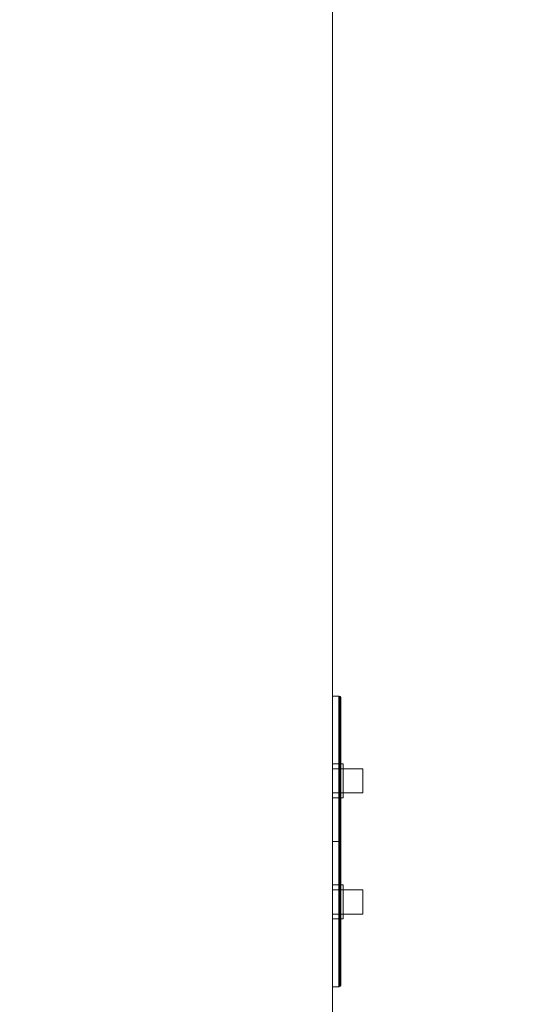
# Model space of a CAD drawing. Header units: inches. Extents: x -263 to 528, y -1 to 602.
# Tile 469 of 656: x 90.42 to 98.6, y 504.13 to 520.13. Entities that reach past the tile are written whole.
import ezdxf

# ---------------------------------------------------------------- set-up
doc = ezdxf.new("R2010")
doc.units = ezdxf.units.IN
doc.header["$MEASUREMENT"] = 0
for name, color, linetype in [('Twindo - Electrical', 7, 'Continuous'), ('Twindo - Slabs', 7, 'Continuous'), ('Twindo - Walls', 7, 'Continuous')]:
    doc.layers.add(name, color=color, linetype=linetype)

# ---------------------------------------------------------------- blocks, each defined once
blk = doc.blocks.new('Slab_D0BD3B49-249D-4DA8-80D4-D821BCE50D6B', base_point=(-249.5, 387))
at = {"layer": 'Twindo - Slabs', "lineweight": 0}
mesh = blk.add_polyface(dxfattribs=at)
corners = [(-192, 387), (-249.5, 387), (-249.5, 387, -6), (-192, 387, -6), (-89.75, 579.5), (-249.5, 579.5), (-192, 134.5), (-132, 134.5), (-132, 124.5), (10, 124.5), (10, 13.75), (161.5, 13.75), (161.5, 6.5), (252, 6.5), (252, 14), (415.5, 14), (415.5, 322.5), (222.5, 322.5), (222.5, 357.5), (-4, 357.5), (-4, 413), (101.5, 413), (101.5, 553.5), (-89.75, 553.5), (-249.5, 579.5, -6), (-192, 134.5, -6), (-89.75, 579.5, -6), (-89.75, 553.5, -6), (101.5, 553.5, -6), (101.5, 413, -6), (-4, 413, -6), (-4, 357.5, -6), (222.5, 357.5, -6), (222.5, 322.5, -6), (415.5, 322.5, -6), (415.5, 14, -6), (252, 14, -6), (252, 6.5, -6), (161.5, 6.5, -6), (161.5, 13.75, -6), (10, 13.75, -6), (10, 124.5, -6), (-132, 124.5, -6), (-132, 134.5, -6)]
mesh.append_faces([[corners[k] for k in face] for face in [(0, 1, 2, 3), (1, 5, 24, 2), (6, 0, 3, 25), (5, 4, 26, 24), (7, 6, 25, 43), (8, 7, 43, 42), (9, 8, 42, 41), (10, 9, 41, 40), (11, 10, 40, 39), (12, 11, 39, 38), (13, 12, 38, 37), (14, 13, 37, 36), (15, 14, 36, 35), (16, 15, 35, 34), (17, 16, 34, 33), (18, 17, 33, 32), (19, 18, 32, 31), (20, 19, 31, 30), (21, 20, 30, 29), (22, 21, 29, 28), (23, 22, 28, 27), (4, 23, 27, 26)]], dxfattribs={"color": 254})
mesh.append_faces([[corners[k] for k in face] for face in [(22, 20, 21), (16, 14, 15)]], dxfattribs={"vtx0": -1, "color": 254})
mesh.append_faces([[corners[k] for k in face] for face in [(28, 30, 27), (34, 36, 33)]], dxfattribs={"vtx0": -1, "vtx1": -1, "color": 254})
mesh.append_faces([[corners[k] for k in face] for face in [(4, 0, 7), (19, 23, 8), (19, 9, 11), (43, 3, 26), (42, 27, 31), (39, 41, 31)]], dxfattribs={"vtx0": -1, "vtx1": -1, "vtx2": -1, "color": 254})
mesh.append_faces([[corners[k] for k in face] for face in [(23, 7, 8), (19, 8, 9), (17, 11, 12), (17, 12, 13), (17, 13, 14), (3, 24, 26), (43, 26, 27), (39, 31, 32), (39, 32, 33)]], dxfattribs={"vtx0": -1, "vtx2": -1, "color": 254})
mesh.append_faces([[corners[k] for k in face] for face in [(29, 30, 28), (35, 36, 34)]], dxfattribs={"vtx1": -1, "color": 254})
mesh.append_faces([[corners[k] for k in face] for face in [(4, 5, 0), (23, 4, 7), (19, 20, 23), (22, 23, 20), (18, 19, 11), (17, 18, 11), (16, 17, 14), (42, 43, 27), (30, 31, 27), (41, 42, 31), (38, 39, 33), (37, 38, 33), (36, 37, 33)]], dxfattribs={"vtx1": -1, "vtx2": -1, "color": 254})
mesh.append_faces([[corners[k] for k in face] for face in [(5, 1, 0), (0, 6, 7), (9, 10, 11), (3, 2, 24), (43, 25, 3), (39, 40, 41)]], dxfattribs={"vtx2": -1, "color": 254})
blk = doc.blocks.new('Slab_C16FED3F-F51D-4887-95C2-45D370958F54', base_point=(-255.75, 595))
at = {"layer": 'Twindo - Slabs', "lineweight": 0}
mesh = blk.add_polyface(dxfattribs=at)
corners = [(95.5, 568, 128), (95.5, 570, 128), (-75.75, 570, 128), (-75.75, 595, 128), (-255.75, 595, 128), (-255.75, 379, 128), (-198, 379, 128), (-198, 134.5, 128), (-136, 134.5, 128), (-136, 110.5, 128), (6.5, 110.5, 128), (6.5, 6.5, 128), (315.5, 6.5, 128), (315.5, 8, 128), (378.5, 8, 128), (378.5, 6.5, 128), (523, 6.5, 128), (523, 132.25, 128), (421.5, 132.25, 128), (421.5, 333, 128), (239, 333, 128), (239, 391.501, 128), (240, 391.501, 128), (240, 457, 128), (237, 457, 128), (237, 568, 128), (201, 127.5, 128), (201, 128.125, 128), (244.5, 128.125, 128), (244.5, 127.5, 128), (244.5, 15, 128), (161.5, 15, 128), (161.5, 146.5, 128), (200.935, 146.5, 128), (200.997, 146.5, 128), (200.997, 128.5, 128), (95.5, 568, 101), (95.5, 570, 101), (-75.75, 570, 101), (-75.75, 595, 101), (-255.75, 595, 101), (-255.75, 379, 101), (-198, 379, 101), (-198, 134.5, 101), (-136, 134.5, 101), (-136, 110.5, 101), (6.5, 110.5, 101), (6.5, 6.5, 101), (315.5, 6.5, 101), (315.5, 8, 101), (378.5, 8, 101), (378.5, 6.5, 101), (523, 6.5, 101), (523, 132.25, 101), (421.5, 132.25, 101), (421.5, 333, 101), (239, 333, 101), (239, 391.501, 101), (240, 391.501, 101), (240, 457, 101), (237, 457, 101), (237, 568, 101), (201, 127.5, 120), (201, 128, 120), (201, 128.125, 120), (244.5, 128.125, 120), (244.5, 128, 120), (244.5, 127.5, 120), (244.5, 127.5, 101), (244.5, 15, 101), (161.5, 15, 101), (161.5, 146.5, 101), (200.935, 146.5, 101), (200.997, 146.5, 101), (200.997, 128.5, 114.5), (201, 127.5, 101)]
mesh.append_faces([[corners[k] for k in face] for face in [(36, 37, 1, 0), (37, 38, 2, 1), (38, 39, 3, 2), (39, 40, 4, 3), (40, 41, 5, 4), (41, 42, 6, 5), (42, 43, 7, 6), (43, 44, 8, 7), (44, 45, 9, 8), (45, 46, 10, 9), (46, 47, 11, 10), (47, 48, 12, 11), (48, 49, 13, 12), (49, 50, 14, 13), (50, 51, 15, 14), (51, 52, 16, 15), (52, 53, 17, 16), (53, 54, 18, 17), (54, 55, 19, 18), (55, 56, 20, 19), (56, 57, 21, 20), (57, 58, 22, 21), (58, 59, 23, 22), (59, 60, 24, 23), (60, 61, 25, 24), (61, 36, 0, 25), (28, 27, 64, 65), (69, 70, 31, 30), (70, 71, 32, 31), (33, 32, 71, 72), (33, 72, 73, 34), (34, 73, 74, 35), (62, 67, 66, 63), (65, 64, 63, 66), (67, 62, 75, 68), (72, 74, 73)]], dxfattribs={"color": 254})
mesh.append_faces([[corners[k] for k in face] for face in [(23, 21, 22), (27, 63, 64), (29, 66, 67), (29, 69, 30), (75, 74, 72), (52, 54, 53)]], dxfattribs={"vtx0": -1, "color": 254})
mesh.append_faces([[corners[k] for k in face] for face in [(16, 18, 15), (59, 57, 60)]], dxfattribs={"vtx0": -1, "vtx1": -1, "color": 254})
mesh.append_faces([[corners[k] for k in face] for face in [(3, 6, 8), (31, 0, 11), (0, 32, 34), (24, 34, 27), (20, 24, 27), (28, 30, 12), (20, 28, 13), (75, 26, 74), (44, 42, 39), (47, 36, 70), (75, 60, 56), (49, 68, 56)]], dxfattribs={"vtx0": -1, "vtx1": -1, "vtx2": -1, "color": 254})
mesh.append_faces([[corners[k] for k in face] for face in [(2, 8, 9), (2, 9, 10), (0, 10, 11), (20, 27, 28), (30, 11, 12), (28, 12, 13), (20, 13, 14), (18, 14, 15), (42, 40, 39), (44, 39, 38), (46, 38, 37), (46, 37, 36), (72, 36, 61), (75, 61, 60), (47, 70, 69), (49, 69, 68), (50, 56, 55), (50, 55, 54)]], dxfattribs={"vtx0": -1, "vtx2": -1, "color": 254})
mesh.append_faces([[corners[k] for k in face] for face in [(17, 18, 16), (58, 57, 59)]], dxfattribs={"vtx1": -1, "color": 254})
mesh.append_faces([[corners[k] for k in face] for face in [(3, 4, 6), (2, 3, 8), (1, 2, 10), (0, 1, 10), (31, 32, 0), (25, 0, 34), (24, 25, 34), (20, 21, 24), (23, 24, 21), (30, 31, 11), (19, 20, 14), (18, 19, 14), (45, 44, 38), (46, 45, 38), (47, 46, 36), (71, 70, 36), (72, 71, 36), (75, 72, 61), (57, 56, 60), (68, 75, 56), (48, 47, 69), (49, 48, 69), (50, 49, 56), (51, 50, 54), (52, 51, 54)]], dxfattribs={"vtx1": -1, "vtx2": -1, "color": 254})
mesh.append_faces([[corners[k] for k in face] for face in [(4, 5, 6), (6, 7, 8), (26, 35, 74), (42, 41, 40), (44, 43, 42)]], dxfattribs={"vtx2": -1, "color": 254})
mesh.append_faces([[corners[k] for k in face] for face in [(27, 26, 62, 63), (29, 28, 65, 66), (29, 67, 68, 69)]], dxfattribs={"vtx3": -1, "color": 254})
blk = doc.blocks.new('Wall_71203EF4-5AD3-472F-A3F7-35D1DBA4F4CC', base_point=(95.5, 395.501))
at = {"layer": 'Twindo - Walls', "lineweight": 0}
mesh = blk.add_polyface(dxfattribs=at)
corners = [(95.5, 471.5, 128), (95.5, 471.5, 224), (95.5, 501.5, 224), (95.5, 501.5, 128), (95.5, 576.5, 128), (95.5, 576.5, 247.5), (95.5, 403.001, 247.5), (95.5, 403.001, 128), (89, 471.5, 128), (89, 471.5, 224), (89, 501.5, 224), (89, 501.5, 128), (89, 576.5, 128), (89, 576.5, 247.5), (89, 403.001, 247.5), (89, 403.001, 128)]
mesh.append_faces([[corners[k] for k in face] for face in [(1, 0, 8, 9), (2, 1, 9, 10), (3, 2, 10, 11), (3, 11, 12, 4), (5, 4, 12, 13), (5, 13, 14, 6), (6, 14, 15, 7), (8, 0, 7, 15)]], dxfattribs={"color": 254})
mesh.append_faces([[corners[k] for k in face] for face in [(4, 2, 3), (15, 9, 8)]], dxfattribs={"vtx0": -1, "color": 254})
mesh.append_faces([[corners[k] for k in face] for face in [(7, 1, 6), (12, 10, 13)]], dxfattribs={"vtx0": -1, "vtx1": -1, "color": 254})
mesh.append_faces([[corners[k] for k in face] for face in [(1, 5, 6), (10, 14, 13)]], dxfattribs={"vtx0": -1, "vtx2": -1, "color": 254})
mesh.append_faces([[corners[k] for k in face] for face in [(0, 1, 7), (11, 10, 12)]], dxfattribs={"vtx1": -1, "color": 254})
mesh.append_faces([[corners[k] for k in face] for face in [(1, 2, 5), (4, 5, 2), (10, 9, 14), (15, 14, 9)]], dxfattribs={"vtx1": -1, "vtx2": -1, "color": 254})
blk = doc.blocks.new('Slab_092C35A8-B736-40A4-87C8-E1895AE3592A', base_point=(-75.75, 448))
at = {"layer": 'Twindo - Slabs', "lineweight": 0}
mesh = blk.add_polyface(dxfattribs=at)
corners = [(-75.75, 448, 254), (-75.75, 448, 247.5), (-15.5, 448, 247.5), (-15.5, 448, 254), (-75.75, 570, 254), (-75.75, 570, 247.5), (95.5, 570, 247.5), (95.5, 395.501, 247.5), (-15.5, 395.501, 247.5), (-15.5, 395.501, 254), (95.5, 395.501, 254), (95.5, 570, 254)]
mesh.append_faces([[corners[k] for k in face] for face in [(0, 1, 2, 3), (4, 5, 1, 0), (3, 2, 8, 9), (11, 6, 5, 4), (10, 7, 6, 11), (9, 8, 7, 10)]], dxfattribs={"color": 254})
mesh.append_faces([[corners[k] for k in face] for face in [(10, 3, 9)]], dxfattribs={"vtx0": -1, "color": 254})
mesh.append_faces([[corners[k] for k in face] for face in [(7, 2, 6), (6, 2, 5), (11, 3, 10)]], dxfattribs={"vtx0": -1, "vtx1": -1, "color": 254})
mesh.append_faces([[corners[k] for k in face] for face in [(11, 4, 3)]], dxfattribs={"vtx1": -1, "vtx2": -1, "color": 254})
mesh.append_faces([[corners[k] for k in face] for face in [(2, 1, 5), (7, 8, 2), (4, 0, 3)]], dxfattribs={"vtx2": -1, "color": 254})
blk = doc.blocks.new('Slab_A3746481-2909-4108-A365-6002FE2AB3C6', base_point=(95.5, 568))
at = {"layer": 'Twindo - Slabs', "lineweight": 0}
mesh = blk.add_polyface(dxfattribs=at)
corners = [(95.5, 568, 254), (95.5, 568, 248), (95.5, 395.501, 248), (95.5, 395.501, 254), (237, 568, 254), (237, 568, 248), (237, 457, 248), (240, 457, 248), (240, 391.501, 248), (239, 391.501, 248), (239, 192.5, 248), (421.5, 192.5, 248), (421.5, 132.25, 248), (523, 132.25, 248), (523, 6.5, 248), (378.5, 6.5, 248), (378.5, 8, 248), (315.5, 8, 248), (315.5, 6.5, 248), (150.5, 6.5, 248), (150.5, 197, 248), (155, 197, 248), (155, 397.501, 248), (113, 397.501, 248), (113, 395.501, 248), (201, 383.001, 248), (170, 383.001, 248), (170, 205.5, 248), (201, 205.5, 248), (378.6, 174.5, 248), (261.6, 174.5, 248), (261.6, 108.5, 248), (342.106, 108.5, 248), (378.6, 144.994, 248), (113, 395.501, 254), (113, 397.501, 254), (155, 397.501, 254), (155, 197, 254), (150.5, 197, 254), (150.5, 6.5, 254), (315.5, 6.5, 254), (315.5, 8, 254), (378.5, 8, 254), (378.5, 6.5, 254), (523, 6.5, 254), (523, 132.25, 254), (421.5, 132.25, 254), (421.5, 192.5, 254), (239, 192.5, 254), (239, 391.501, 254), (240, 391.501, 254), (240, 457, 254), (237, 457, 254), (170, 205.5, 254), (170, 383.001, 254), (201, 383.001, 254), (201, 205.5, 254), (261.6, 108.5, 254), (261.6, 174.5, 254), (378.6, 174.5, 254), (378.6, 144.994, 254), (342.106, 108.5, 254)]
mesh.append_faces([[corners[k] for k in face] for face in [(0, 1, 2, 3), (4, 5, 1, 0), (3, 2, 24, 34), (52, 6, 5, 4), (51, 7, 6, 52), (50, 8, 7, 51), (49, 9, 8, 50), (48, 10, 9, 49), (47, 11, 10, 48), (46, 12, 11, 47), (45, 13, 12, 46), (44, 14, 13, 45), (43, 15, 14, 44), (42, 16, 15, 43), (41, 17, 16, 42), (40, 18, 17, 41), (39, 19, 18, 40), (38, 20, 19, 39), (37, 21, 20, 38), (36, 22, 21, 37), (35, 23, 22, 36), (34, 24, 23, 35), (54, 26, 25, 55), (53, 27, 26, 54), (56, 28, 27, 53), (55, 25, 28, 56), (58, 30, 29, 59), (57, 31, 30, 58), (61, 32, 31, 57), (60, 33, 32, 61), (59, 29, 33, 60)]], dxfattribs={"color": 254})
mesh.append_faces([[corners[k] for k in face] for face in [(14, 12, 13), (51, 49, 50)]], dxfattribs={"vtx0": -1, "color": 254})
mesh.append_faces([[corners[k] for k in face] for face in [(7, 9, 6), (44, 46, 43)]], dxfattribs={"vtx0": -1, "vtx1": -1, "color": 254})
mesh.append_faces([[corners[k] for k in face] for face in [(19, 21, 27), (26, 22, 1), (28, 6, 10), (19, 28, 10), (19, 10, 31), (15, 33, 12), (0, 36, 54), (53, 37, 39), (48, 52, 56), (48, 56, 39), (57, 48, 39), (46, 60, 43)]], dxfattribs={"vtx0": -1, "vtx1": -1, "vtx2": -1, "color": 254})
mesh.append_faces([[corners[k] for k in face] for face in [(23, 2, 1), (26, 21, 22), (19, 27, 28), (25, 1, 5), (28, 5, 6), (17, 31, 32), (16, 32, 33), (29, 10, 11), (33, 11, 12), (0, 34, 35), (0, 35, 36), (53, 36, 37), (0, 54, 55), (52, 55, 56), (57, 39, 40), (57, 40, 41), (61, 41, 42), (48, 58, 59), (60, 42, 43), (46, 59, 60)]], dxfattribs={"vtx0": -1, "vtx2": -1, "color": 254})
mesh.append_faces([[corners[k] for k in face] for face in [(8, 9, 7), (45, 46, 44)]], dxfattribs={"vtx1": -1, "color": 254})
mesh.append_faces([[corners[k] for k in face] for face in [(22, 23, 1), (26, 27, 21), (25, 26, 1), (28, 25, 5), (9, 10, 6), (30, 31, 10), (18, 19, 31), (17, 18, 31), (16, 17, 32), (15, 16, 33), (29, 30, 10), (33, 29, 11), (14, 15, 12), (53, 54, 36), (56, 53, 39), (4, 0, 55), (52, 4, 55), (48, 49, 52), (51, 52, 49), (57, 58, 48), (61, 57, 41), (60, 61, 42), (47, 48, 59), (46, 47, 59)]], dxfattribs={"vtx1": -1, "vtx2": -1, "color": 254})
mesh.append_faces([[corners[k] for k in face] for face in [(23, 24, 2), (19, 20, 21), (0, 3, 34), (37, 38, 39)]], dxfattribs={"vtx2": -1, "color": 254})
blk = doc.blocks.new('Object_95308BB6-CBDC-4EF7-9021-47EEDF2488AD')
at = {"layer": 'Twindo - Electrical', "lineweight": 0}
mesh = blk.add_polyface(dxfattribs=at)
corners = [(95.603, 506.774, 172.362), (95.603, 509.136, 172.362), (95.5, 509.136, 172.362), (95.5, 506.774, 172.362), (95.5, 506.774, 167.638), (95.603, 506.774, 167.638), (95.612, 506.774, 167.639), (95.628, 506.774, 167.648), (95.637, 506.774, 167.663), (95.638, 506.774, 167.672), (95.638, 506.774, 172.328), (95.637, 506.774, 172.337), (95.628, 506.774, 172.352), (95.612, 506.774, 172.361), (95.5, 509.136, 167.638), (95.5, 507.483, 169.331), (95.5, 508.034, 169.331), (95.5, 508.034, 170.669), (95.5, 507.483, 170.669), (95.603, 509.136, 167.638), (95.612, 509.135, 172.361), (95.628, 509.126, 172.352), (95.637, 509.111, 172.337), (95.638, 509.102, 172.328), (95.638, 509.102, 167.672), (95.638, 508.034, 170.669), (95.638, 508.034, 169.331), (95.638, 507.483, 169.331), (95.638, 507.483, 170.669), (95.637, 509.111, 167.663), (95.628, 509.126, 167.648), (95.612, 509.135, 167.639)]
mesh.append_faces([[corners[k] for k in face] for face in [(0, 1, 2, 3), (19, 14, 2, 1), (13, 20, 1, 0), (12, 21, 20, 13), (11, 22, 21, 12), (10, 23, 22, 11), (8, 29, 24, 9), (7, 30, 29, 8), (6, 31, 30, 7), (5, 19, 31, 6), (4, 14, 19, 5), (15, 18, 28, 27), (18, 17, 25, 28), (17, 16, 26, 25), (16, 15, 27, 26), (31, 19, 1, 20), (30, 31, 20, 21), (29, 30, 21, 22), (24, 29, 22, 23)]], dxfattribs={"color": 7})
mesh.append_faces([[corners[k] for k in face] for face in [(4, 13, 0, 3)]], dxfattribs={"vtx0": -1, "color": 7})
mesh.append_faces([[corners[k] for k in face] for face in [(4, 15, 14), (14, 16, 2), (24, 26, 9), (9, 27, 10)]], dxfattribs={"vtx0": -1, "vtx1": -1, "color": 7})
mesh.append_faces([[corners[k] for k in face] for face in [(17, 3, 2), (3, 18, 15), (14, 15, 16), (28, 23, 10), (23, 25, 26), (9, 26, 27)]], dxfattribs={"vtx0": -1, "vtx2": -1, "color": 7})
mesh.append_faces([[corners[k] for k in face] for face in [(4, 7, 8, 9), (4, 9, 10, 11), (4, 11, 12, 13)]], dxfattribs={"vtx0": -1, "vtx3": -1, "color": 7})
mesh.append_faces([[corners[k] for k in face] for face in [(17, 18, 3), (16, 17, 2), (4, 3, 15), (28, 25, 23), (27, 28, 10), (24, 23, 26)]], dxfattribs={"vtx1": -1, "vtx2": -1, "color": 7})
mesh.append_faces([[corners[k] for k in face] for face in [(4, 5, 6, 7)]], dxfattribs={"vtx3": -1, "color": 7})
mesh = blk.add_polyface(dxfattribs=at)
corners = [(95.5, 507.955, 169.409), (95.5, 507.562, 169.409), (95.5, 507.562, 170.591), (95.5, 507.955, 170.591), (95.603, 507.562, 170.591), (95.603, 507.955, 170.591), (95.603, 507.562, 170.472), (95.603, 507.955, 170.472), (95.997, 507.562, 170.472), (95.997, 507.955, 170.472), (95.997, 507.562, 170.157), (95.997, 507.955, 170.157), (95.603, 507.562, 170.157), (95.603, 507.955, 170.157), (95.603, 507.562, 169.409), (95.603, 507.955, 169.409), (95.5, 508.034, 169.331), (95.677, 508.034, 169.331), (95.677, 507.483, 169.331), (95.5, 507.483, 169.331), (95.677, 507.483, 170.669), (95.5, 507.483, 170.669), (95.677, 508.034, 170.669), (95.5, 508.034, 170.669), (95.5, 507.955, 169.409), (95.677, 507.955, 169.409), (95.677, 507.955, 170.591), (95.5, 507.955, 170.591), (95.677, 507.562, 170.591), (95.5, 507.562, 170.591), (95.677, 507.562, 169.409), (95.5, 507.562, 169.409)]
mesh.append_faces([[corners[k] for k in face] for face in [(0, 1, 2, 3), (3, 2, 4, 5), (5, 4, 6, 7), (7, 6, 8, 9), (9, 8, 10, 11), (11, 10, 12, 13), (13, 12, 14, 15), (15, 14, 1, 0), (16, 17, 18, 19), (19, 18, 20, 21), (21, 20, 22, 23), (23, 22, 17, 16), (24, 25, 26, 27), (27, 26, 28, 29), (29, 28, 30, 31), (31, 30, 25, 24)]], dxfattribs={"color": 7})
mesh.append_faces([[corners[k] for k in face] for face in [(0, 13, 15)]], dxfattribs={"vtx0": -1, "color": 7})
mesh.append_faces([[corners[k] for k in face] for face in [(1, 12, 2), (19, 31, 16), (16, 24, 23), (17, 25, 18), (18, 30, 20)]], dxfattribs={"vtx0": -1, "vtx1": -1, "color": 7})
mesh.append_faces([[corners[k] for k in face] for face in [(3, 7, 13), (12, 6, 2)]], dxfattribs={"vtx0": -1, "vtx1": -1, "vtx2": -1, "color": 7})
mesh.append_faces([[corners[k] for k in face] for face in [(7, 11, 13), (27, 21, 23), (21, 29, 31), (16, 31, 24), (28, 22, 20), (22, 26, 25), (18, 25, 30)]], dxfattribs={"vtx0": -1, "vtx2": -1, "color": 7})
mesh.append_faces([[corners[k] for k in face] for face in [(14, 12, 1)]], dxfattribs={"vtx1": -1, "color": 7})
mesh.append_faces([[corners[k] for k in face] for face in [(0, 3, 13), (12, 10, 6), (27, 29, 21), (24, 27, 23), (19, 21, 31), (28, 26, 22), (30, 28, 20), (17, 22, 25)]], dxfattribs={"vtx1": -1, "vtx2": -1, "color": 7})
mesh.append_faces([[corners[k] for k in face] for face in [(3, 5, 7), (7, 9, 11), (6, 4, 2), (10, 8, 6)]], dxfattribs={"vtx2": -1, "color": 7})
mesh = blk.add_polyface(dxfattribs=at)
corners = [(95.5, 506.774, 167.638), (95.5, 504.412, 167.638), (95.5, 504.412, 172.362), (95.5, 506.774, 172.362), (95.5, 505.514, 169.331), (95.5, 506.065, 169.331), (95.5, 506.065, 170.669), (95.5, 505.514, 170.669), (95.603, 506.774, 172.362), (95.612, 506.774, 172.361), (95.628, 506.774, 172.352), (95.637, 506.774, 172.337), (95.638, 506.774, 172.328), (95.638, 506.774, 167.672), (95.637, 506.774, 167.663), (95.628, 506.774, 167.648), (95.612, 506.774, 167.639), (95.603, 506.774, 167.638), (95.603, 504.412, 172.362), (95.603, 504.412, 167.638), (95.638, 505.514, 170.669), (95.638, 505.514, 169.331), (95.638, 506.065, 170.669), (95.638, 506.065, 169.331), (95.612, 504.413, 167.639), (95.628, 504.422, 167.648), (95.637, 504.437, 167.663), (95.638, 504.446, 167.672), (95.638, 504.446, 172.328), (95.637, 504.437, 172.337), (95.628, 504.422, 172.352), (95.612, 504.413, 172.361)]
mesh.append_faces([[corners[k] for k in face] for face in [(3, 2, 18, 8), (18, 2, 1, 19), (17, 19, 1, 0), (4, 7, 20, 21), (7, 6, 22, 20), (6, 5, 23, 22), (5, 4, 21, 23), (16, 24, 19, 17), (15, 25, 24, 16), (14, 26, 25, 15), (13, 27, 26, 14), (11, 29, 28, 12), (10, 30, 29, 11), (9, 31, 30, 10), (8, 18, 31, 9), (31, 18, 19, 24), (30, 31, 24, 25), (29, 30, 25, 26), (28, 29, 26, 27)]], dxfattribs={"color": 7})
mesh.append_faces([[corners[k] for k in face] for face in [(8, 17, 0, 3)]], dxfattribs={"vtx0": -1, "color": 7})
mesh.append_faces([[corners[k] for k in face] for face in [(1, 4, 0), (0, 5, 3), (13, 23, 27), (27, 21, 28)]], dxfattribs={"vtx0": -1, "vtx1": -1, "color": 7})
mesh.append_faces([[corners[k] for k in face] for face in [(6, 2, 3), (2, 7, 4), (0, 4, 5), (20, 12, 28), (12, 22, 23), (27, 23, 21)]], dxfattribs={"vtx0": -1, "vtx2": -1, "color": 7})
mesh.append_faces([[corners[k] for k in face] for face in [(8, 11, 12, 13), (8, 13, 14, 15), (8, 15, 16, 17)]], dxfattribs={"vtx0": -1, "vtx3": -1, "color": 7})
mesh.append_faces([[corners[k] for k in face] for face in [(6, 7, 2), (5, 6, 3), (1, 2, 4), (20, 22, 12), (21, 20, 28), (13, 12, 23)]], dxfattribs={"vtx1": -1, "vtx2": -1, "color": 7})
mesh.append_faces([[corners[k] for k in face] for face in [(8, 9, 10, 11)]], dxfattribs={"vtx3": -1, "color": 7})
mesh = blk.add_polyface(dxfattribs=at)
corners = [(95.5, 505.987, 169.409), (95.5, 505.593, 169.409), (95.5, 505.593, 170.591), (95.5, 505.987, 170.591), (95.603, 505.593, 170.591), (95.603, 505.987, 170.591), (95.603, 505.593, 170.472), (95.603, 505.987, 170.472), (95.997, 505.593, 170.472), (95.997, 505.987, 170.472), (95.997, 505.593, 170.157), (95.997, 505.987, 170.157), (95.603, 505.593, 170.157), (95.603, 505.987, 170.157), (95.603, 505.593, 169.409), (95.603, 505.987, 169.409), (95.5, 506.065, 169.331), (95.677, 506.065, 169.331), (95.677, 505.514, 169.331), (95.5, 505.514, 169.331), (95.677, 505.514, 170.669), (95.5, 505.514, 170.669), (95.677, 506.065, 170.669), (95.5, 506.065, 170.669), (95.5, 505.987, 169.409), (95.677, 505.987, 169.409), (95.677, 505.987, 170.591), (95.5, 505.987, 170.591), (95.677, 505.593, 170.591), (95.5, 505.593, 170.591), (95.677, 505.593, 169.409), (95.5, 505.593, 169.409)]
mesh.append_faces([[corners[k] for k in face] for face in [(0, 1, 2, 3), (3, 2, 4, 5), (5, 4, 6, 7), (7, 6, 8, 9), (9, 8, 10, 11), (11, 10, 12, 13), (13, 12, 14, 15), (15, 14, 1, 0), (16, 17, 18, 19), (19, 18, 20, 21), (21, 20, 22, 23), (23, 22, 17, 16), (24, 25, 26, 27), (27, 26, 28, 29), (29, 28, 30, 31), (31, 30, 25, 24)]], dxfattribs={"color": 7})
mesh.append_faces([[corners[k] for k in face] for face in [(0, 13, 15)]], dxfattribs={"vtx0": -1, "color": 7})
mesh.append_faces([[corners[k] for k in face] for face in [(1, 12, 2), (19, 31, 16), (16, 24, 23), (17, 25, 18), (18, 30, 20)]], dxfattribs={"vtx0": -1, "vtx1": -1, "color": 7})
mesh.append_faces([[corners[k] for k in face] for face in [(3, 7, 13), (12, 6, 2)]], dxfattribs={"vtx0": -1, "vtx1": -1, "vtx2": -1, "color": 7})
mesh.append_faces([[corners[k] for k in face] for face in [(7, 11, 13), (27, 21, 23), (21, 29, 31), (16, 31, 24), (28, 22, 20), (22, 26, 25), (18, 25, 30)]], dxfattribs={"vtx0": -1, "vtx2": -1, "color": 7})
mesh.append_faces([[corners[k] for k in face] for face in [(14, 12, 1)]], dxfattribs={"vtx1": -1, "color": 7})
mesh.append_faces([[corners[k] for k in face] for face in [(0, 3, 13), (12, 10, 6), (27, 29, 21), (24, 27, 23), (19, 21, 31), (28, 26, 22), (30, 28, 20), (17, 22, 25)]], dxfattribs={"vtx1": -1, "vtx2": -1, "color": 7})
mesh.append_faces([[corners[k] for k in face] for face in [(3, 5, 7), (7, 9, 11), (6, 4, 2), (10, 8, 6)]], dxfattribs={"vtx2": -1, "color": 7})

msp = doc.modelspace()

# ---------------------------------------------------------------- block references
at = {"layer": 'Twindo - Electrical', "color": 36, "linetype": 'Continuous', "lineweight": 18, "true_color": 0x783c00}
msp.add_blockref('Object_95308BB6-CBDC-4EF7-9021-47EEDF2488AD', (0, 0), dxfattribs=at)
at = {"layer": 'Twindo - Slabs', "color": 251, "linetype": 'Continuous', "lineweight": 18, "true_color": 0x4a4a4a}
for name, p in [('Slab_C16FED3F-F51D-4887-95C2-45D370958F54', (-255.75, 595)), ('Slab_D0BD3B49-249D-4DA8-80D4-D821BCE50D6B', (-249.5, 387)), ('Slab_092C35A8-B736-40A4-87C8-E1895AE3592A', (-75.75, 448)), ('Slab_A3746481-2909-4108-A365-6002FE2AB3C6', (95.5, 568))]:
    msp.add_blockref(name, p, dxfattribs=at)
at = {"layer": 'Twindo - Walls', "color": 7, "lineweight": 35}
msp.add_blockref('Wall_71203EF4-5AD3-472F-A3F7-35D1DBA4F4CC', (95.5, 395.501), dxfattribs=at)

doc.saveas('drawing.dxf')
